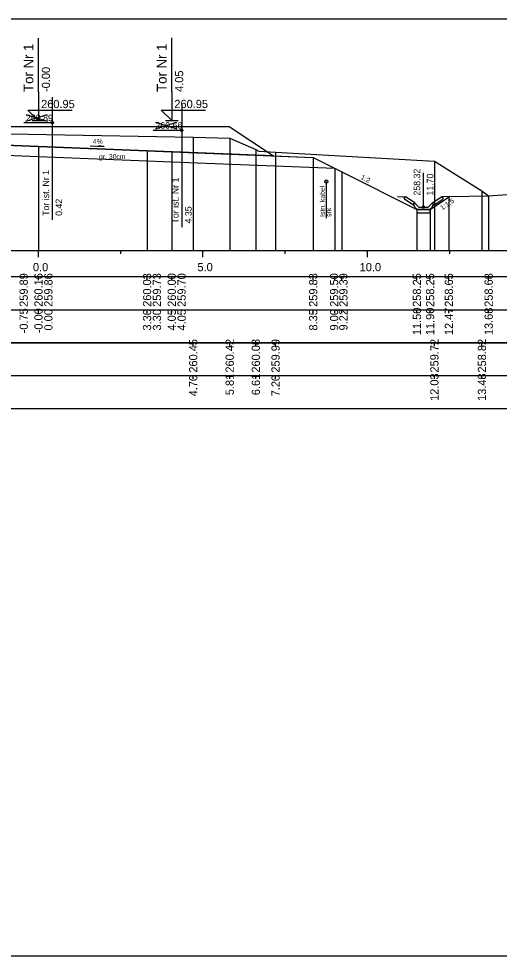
# Model space of a CAD drawing. Extents: x 6516023 to 6560129, y 5513077 to 5529206.
# Drawn here: x 6517309.61 to 6517324.22, y 5514451.16 to 5514479.66 of the extents above; entities that cross this region are included whole.
import ezdxf

# ---------------------------------------------------------------- set-up
doc = ezdxf.new("R2010")
doc.units = 0
for name, color, linetype in [('IR_default', 7, 'Continuous'), ('TOR_PRZEK_P-kable', 7, 'Continuous'), ('TOR_PRZEK_P-komponent', 7, 'Continuous'), ('TOR_PRZEK_P-odwodnienie', 7, 'Continuous'), ('TOR_PRZEK_P-opisy', 7, 'Continuous'), ('TOR_PRZEK_P-tabelka istniejace', 7, 'Continuous'), ('TOR_PRZEK_P-tabelka projektowane', 7, 'Continuous'), ('TOR_PRZEK_P-teren istniejacy', 7, 'Continuous'), ('TOR_PRZEK_P-tory istniejace', 7, 'Continuous'), ('TOR_PRZEK_P-tory projektowane', 7, 'Continuous'), ('TOR_PRZEK_P-uklad odniesienia', 7, 'Continuous'), ('TOR_PRZEK_P-warstwa ochronna I', 7, 'Continuous'), ('TOR_PRZEK_P-warstwa ochronna II', 7, 'Continuous'), ('TOR_RAMKI-ramka+tabelka 1', 7, 'Continuous')]:
    doc.layers.add(name, color=color, linetype=linetype)

msp = doc.modelspace()

# ---------------------------------------------------------------- linework, layer by layer
at = {"layer": 'IR_default'}
msp.add_lwpolyline([(6517297.29, 5514475.291), (6517299.062, 5514474.11), (6517299.462, 5514474.11), (6517301.073, 5514475.184), (6517301.075, 5514475.184), (6517301.713, 5514475.61), (6517302.878, 5514475.656), (6517303.963, 5514476.38), (6517307.463, 5514476.38), (6517308.463, 5514476.38), (6517311.963, 5514476.38), (6517312.513, 5514476.381), (6517316.013, 5514476.381), (6517317.359, 5514475.484), (6517318.563, 5514475.436), (6517319.433, 5514475.001), (6517321.714, 5514473.86), (6517322.114, 5514473.86), (6517322.706, 5514474.254), (6517323.895, 5514474.275)], dxfattribs=at)
at = {"layer": 'TOR_PRZEK_P-kable'}
msp.add_line((6517318.961, 5514474.708), (6517318.961, 5514473.598), dxfattribs=at)
msp.add_circle((6517318.961, 5514474.708), 0.05, dxfattribs=at)
at = {"layer": 'TOR_PRZEK_P-komponent'}
msp.add_lwpolyline([(6517303.963, 5514476.38), (6517307.463, 5514476.38), (6517308.463, 5514476.38), (6517311.963, 5514476.38), (6517312.513, 5514476.381), (6517316.013, 5514476.381), (6517317.359, 5514475.484), (6517313.513, 5514475.638), (6517310.213, 5514475.77), (6517309.463, 5514475.8), (6517308.263, 5514475.848), (6517307.663, 5514475.848), (6517306.463, 5514475.8), (6517305.713, 5514475.77), (6517302.878, 5514475.656)], close=True, dxfattribs=at)
at = {"layer": 'TOR_PRZEK_P-odwodnienie'}
for p, q in [((6517321.915, 5514473.93), (6517321.915, 5514474.974)), ((6517321.606, 5514473.989), (6517321.345, 5514474.163)), ((6517321.65, 5514474.056), (6517321.37, 5514474.243)), ((6517322.179, 5514474.056), (6517322.46, 5514474.243)), ((6517322.224, 5514473.989), (6517322.485, 5514474.163)), ((6517321.617, 5514474.006), (6517321.606, 5514473.989)), ((6517321.607, 5514474.025), (6517321.655, 5514474.049)), ((6517321.65, 5514474.056), (6517321.642, 5514474.043)), ((6517321.775, 5514473.93), (6517321.655, 5514474.049)), ((6517321.725, 5514473.86), (6517322.105, 5514473.86)), ((6517321.775, 5514473.93), (6517322.055, 5514473.93)), ((6517322.055, 5514473.93), (6517322.175, 5514474.049)), ((6517322.175, 5514474.049), (6517322.222, 5514474.025)), ((6517322.179, 5514474.056), (6517322.188, 5514474.043)), ((6517322.213, 5514474.006), (6517322.224, 5514473.989))]:
    msp.add_line(p, q, dxfattribs=at)
for points in [[(6517321.123, 5514474.254), (6517321.37, 5514474.243)], [(6517321.32, 5514474.216), (6517321.37, 5514474.243)], [(6517321.32, 5514474.216), (6517321.345, 5514474.163)], [(6517322.706, 5514474.254), (6517322.46, 5514474.243)], [(6517322.51, 5514474.216), (6517322.46, 5514474.243)], [(6517322.51, 5514474.216), (6517322.485, 5514474.163)], [(6517321.642, 5514474.043), (6517321.607, 5514474.025)], [(6517321.655, 5514473.93), (6517321.607, 5514474.025)], [(6517321.607, 5514474.025), (6517321.617, 5514474.006)], [(6517321.725, 5514473.86), (6517321.655, 5514473.93)], [(6517321.714, 5514473.86), (6517321.714, 5514473.861), (6517321.714, 5514473.86), (6517321.714, 5514473.86), (6517321.714, 5514473.86), (6517321.715, 5514473.86), (6517321.714, 5514473.86), (6517321.715, 5514473.861)], [(6517321.715, 5514473.86), (6517321.714, 5514473.861), (6517321.715, 5514473.86), (6517321.714, 5514473.86), (6517321.715, 5514473.86), (6517321.715, 5514473.86), (6517321.715, 5514473.86), (6517321.715, 5514473.861)], [(6517322.115, 5514473.86), (6517321.715, 5514473.86), (6517321.715, 5514473.76), (6517322.115, 5514473.76), (6517322.115, 5514473.86)], [(6517322.105, 5514473.86), (6517322.175, 5514473.93)], [(6517322.114, 5514473.86), (6517322.114, 5514473.861), (6517322.114, 5514473.86), (6517322.114, 5514473.86), (6517322.114, 5514473.86), (6517322.115, 5514473.86), (6517322.114, 5514473.86), (6517322.115, 5514473.861)], [(6517322.115, 5514473.86), (6517322.114, 5514473.861), (6517322.115, 5514473.86), (6517322.114, 5514473.86), (6517322.115, 5514473.86), (6517322.115, 5514473.86), (6517322.115, 5514473.86), (6517322.115, 5514473.861)], [(6517322.175, 5514473.93), (6517322.222, 5514474.025)], [(6517322.188, 5514474.043), (6517322.223, 5514474.025)], [(6517322.223, 5514474.025), (6517322.213, 5514474.006)]]:
    msp.add_lwpolyline(points, dxfattribs=at)
msp.add_circle((6517321.915, 5514473.93), 0.035, dxfattribs=at)
at = {"layer": 'TOR_PRZEK_P-opisy'}
msp.add_lwpolyline([(6517311.787, 5514475.788), (6517312.205, 5514475.769), (6517312.037, 5514475.797)], dxfattribs=at)
at = {"layer": 'TOR_PRZEK_P-tabelka istniejace'}
for p, q in [((6517314.915, 5514469.706), (6517314.915, 5514469.806)), ((6517316.024, 5514469.706), (6517316.024, 5514469.806)), ((6517316.818, 5514469.706), (6517316.818, 5514469.806)), ((6517317.418, 5514469.706), (6517317.418, 5514469.806)), ((6517322.246, 5514469.706), (6517322.246, 5514469.806)), ((6517323.691, 5514469.706), (6517323.691, 5514469.806)), ((6517269.163, 5514468.806), (6517352.963, 5514468.806)), ((6517314.915, 5514468.706), (6517314.915, 5514468.806)), ((6517316.024, 5514468.706), (6517316.024, 5514468.806)), ((6517316.818, 5514468.706), (6517316.818, 5514468.806)), ((6517317.418, 5514468.706), (6517317.418, 5514468.806)), ((6517322.246, 5514468.706), (6517322.246, 5514468.806)), ((6517323.691, 5514468.706), (6517323.691, 5514468.806))]:
    msp.add_line(p, q, dxfattribs=at)
for points in [[(6517314.915, 5514476.053), (6517314.915, 5514472.806), (6517314.915, 5514472.676), (6517314.915, 5514472.606)], [(6517316.024, 5514476.029), (6517316.024, 5514472.806), (6517316.024, 5514472.676), (6517316.024, 5514472.606)], [(6517316.818, 5514475.684), (6517316.818, 5514472.806), (6517316.818, 5514472.676), (6517316.818, 5514472.606)], [(6517317.418, 5514475.597), (6517317.418, 5514472.806), (6517317.418, 5514472.676), (6517317.418, 5514472.606)], [(6517322.246, 5514475.33), (6517322.246, 5514472.806), (6517322.246, 5514472.676), (6517322.246, 5514472.606)], [(6517323.691, 5514474.428), (6517323.691, 5514472.806), (6517323.691, 5514472.676), (6517323.691, 5514472.606)]]:
    msp.add_lwpolyline(points, dxfattribs=at)
msp.add_lwpolyline([(6517269.163, 5514469.806), (6517269.163, 5514467.806), (6517352.963, 5514467.806), (6517352.963, 5514469.806)], close=True, dxfattribs=at)
at = {"layer": 'TOR_PRZEK_P-tabelka projektowane'}
for p, q in [((6517310.213, 5514471.706), (6517310.213, 5514471.806)), ((6517310.213, 5514471.706), (6517310.213, 5514471.806)), ((6517313.513, 5514471.706), (6517313.513, 5514471.806)), ((6517313.513, 5514471.706), (6517313.513, 5514471.806)), ((6517314.263, 5514471.706), (6517314.263, 5514471.806)), ((6517314.263, 5514471.706), (6517314.263, 5514471.806)), ((6517318.563, 5514471.706), (6517318.563, 5514471.806)), ((6517319.216, 5514471.706), (6517319.216, 5514471.806)), ((6517319.433, 5514471.706), (6517319.433, 5514471.806)), ((6517321.715, 5514471.706), (6517321.715, 5514471.806)), ((6517322.115, 5514471.706), (6517322.115, 5514471.806)), ((6517322.686, 5514471.706), (6517322.686, 5514471.806)), ((6517323.895, 5514471.706), (6517323.895, 5514471.806)), ((6517269.163, 5514470.806), (6517352.963, 5514470.806)), ((6517310.213, 5514470.706), (6517310.213, 5514470.806)), ((6517310.213, 5514470.706), (6517310.213, 5514470.806)), ((6517313.513, 5514470.706), (6517313.513, 5514470.806)), ((6517313.513, 5514470.706), (6517313.513, 5514470.806)), ((6517314.263, 5514470.706), (6517314.263, 5514470.806)), ((6517314.263, 5514470.706), (6517314.263, 5514470.806)), ((6517318.563, 5514470.706), (6517318.563, 5514470.806)), ((6517319.216, 5514470.706), (6517319.216, 5514470.806)), ((6517319.433, 5514470.706), (6517319.433, 5514470.806)), ((6517321.715, 5514470.706), (6517321.715, 5514470.806)), ((6517322.115, 5514470.706), (6517322.115, 5514470.806)), ((6517322.686, 5514470.706), (6517322.686, 5514470.806)), ((6517323.895, 5514470.706), (6517323.895, 5514470.806))]:
    msp.add_line(p, q, dxfattribs=at)
for points in [[(6517310.213, 5514475.77), (6517310.213, 5514472.806), (6517310.213, 5514472.676), (6517310.213, 5514472.606)], [(6517313.513, 5514475.638), (6517313.513, 5514472.806), (6517313.513, 5514472.676), (6517313.513, 5514472.606)], [(6517314.263, 5514475.608), (6517314.263, 5514472.806), (6517314.263, 5514472.676), (6517314.263, 5514472.606)], [(6517310.213, 5514475.47), (6517310.213, 5514472.806), (6517310.213, 5514472.676), (6517310.213, 5514472.606)], [(6517313.513, 5514475.338), (6517313.513, 5514472.806), (6517313.513, 5514472.676), (6517313.513, 5514472.606)], [(6517314.263, 5514475.308), (6517314.263, 5514472.806), (6517314.263, 5514472.676), (6517314.263, 5514472.606)], [(6517318.563, 5514475.436), (6517318.563, 5514472.806), (6517318.563, 5514472.676), (6517318.563, 5514472.606)], [(6517319.216, 5514475.11), (6517319.216, 5514472.806), (6517319.216, 5514472.676), (6517319.216, 5514472.606)], [(6517319.433, 5514475.001), (6517319.433, 5514472.806), (6517319.433, 5514472.676), (6517319.433, 5514472.606)], [(6517322.686, 5514474.239), (6517322.686, 5514472.606)], [(6517323.895, 5514474.275), (6517323.895, 5514472.606)], [(6517321.715, 5514473.86), (6517321.715, 5514472.806), (6517321.715, 5514472.676), (6517321.715, 5514472.606)], [(6517322.115, 5514473.86), (6517322.115, 5514472.806), (6517322.115, 5514472.676), (6517322.115, 5514472.606)]]:
    msp.add_lwpolyline(points, dxfattribs=at)
msp.add_lwpolyline([(6517269.163, 5514471.806), (6517269.163, 5514469.806), (6517352.963, 5514469.806), (6517352.963, 5514471.806)], close=True, dxfattribs=at)
at = {"layer": 'TOR_PRZEK_P-teren istniejacy'}
msp.add_lwpolyline([(6517293.092, 5514475.913), (6517296.689, 5514475.89), (6517302.407, 5514475.801), (6517303.908, 5514475.762), (6517304.754, 5514476.173), (6517304.87, 5514476.237), (6517314.915, 5514476.053), (6517316.024, 5514476.029), (6517316.818, 5514475.684), (6517316.913, 5514475.628), (6517317.418, 5514475.597), (6517322.246, 5514475.33), (6517323.691, 5514474.428), (6517323.895, 5514474.275), (6517324.606, 5514474.321)], dxfattribs=at)
at = {"layer": 'TOR_PRZEK_P-tory istniejace'}
for p, q in [((6517310.632, 5514477.269), (6517310.632, 5514473.548)), ((6517314.567, 5514477.038), (6517314.567, 5514473.318)), ((6517309.832, 5514476.54), (6517310.484, 5514476.743)), ((6517309.832, 5514476.743), (6517310.484, 5514476.54)), ((6517310.632, 5514476.493), (6517309.766, 5514476.493)), ((6517313.767, 5514476.31), (6517314.419, 5514476.513)), ((6517313.767, 5514476.513), (6517314.419, 5514476.31)), ((6517314.567, 5514476.263), (6517313.701, 5514476.263))]:
    msp.add_line(p, q, dxfattribs=at)
for centre in [(6517310.632, 5514476.493), (6517314.567, 5514476.263)]:
    msp.add_circle(centre, 0.035, dxfattribs=at)
at = {"layer": 'TOR_PRZEK_P-tory projektowane'}
for p, q in [((6517310.213, 5514477.437), (6517310.213, 5514479.07)), ((6517314.263, 5514477.439), (6517314.263, 5514479.071)), ((6517310.213, 5514477.437), (6517310.213, 5514476.56)), ((6517314.263, 5514477.439), (6517314.263, 5514476.561)), ((6517310.213, 5514476.56), (6517309.894, 5514476.879)), ((6517309.894, 5514476.879), (6517311.238, 5514476.879)), ((6517314.263, 5514476.561), (6517313.944, 5514476.88)), ((6517313.944, 5514476.88), (6517315.288, 5514476.88)), ((6517310.021, 5514476.56), (6517310.405, 5514476.56)), ((6517314.071, 5514476.561), (6517314.455, 5514476.561))]:
    msp.add_line(p, q, dxfattribs=at)
at = {"layer": 'TOR_PRZEK_P-uklad odniesienia'}
for p, q in [((6517272.963, 5514472.606), (6517352.963, 5514472.606)), ((6517310.213, 5514472.406), (6517310.213, 5514472.606)), ((6517312.713, 5514472.506), (6517312.713, 5514472.606)), ((6517315.213, 5514472.406), (6517315.213, 5514472.606)), ((6517317.713, 5514472.506), (6517317.713, 5514472.606)), ((6517320.213, 5514472.406), (6517320.213, 5514472.606)), ((6517322.713, 5514472.506), (6517322.713, 5514472.606))]:
    msp.add_line(p, q, dxfattribs=at)
at = {"layer": 'TOR_PRZEK_P-warstwa ochronna I'}
msp.add_lwpolyline([(6517301.234, 5514475.291), (6517305.713, 5514475.47), (6517306.463, 5514475.5), (6517307.663, 5514475.548), (6517308.263, 5514475.548), (6517309.463, 5514475.5), (6517310.213, 5514475.47), (6517313.513, 5514475.338), (6517314.263, 5514475.308), (6517319.216, 5514475.11)], dxfattribs=at)
at = {"layer": 'TOR_PRZEK_P-warstwa ochronna II'}
msp.add_lwpolyline([(6517297.29, 5514475.291), (6517299.061, 5514474.11), (6517299.462, 5514474.11), (6517301.073, 5514475.184), (6517301.075, 5514475.184), (6517301.713, 5514475.61), (6517305.713, 5514475.77), (6517306.463, 5514475.8), (6517307.663, 5514475.848), (6517308.264, 5514475.848), (6517309.463, 5514475.8), (6517310.213, 5514475.77), (6517313.513, 5514475.638), (6517314.263, 5514475.608), (6517318.563, 5514475.436), (6517319.433, 5514475.001), (6517321.715, 5514473.86), (6517322.115, 5514473.86), (6517322.706, 5514474.254), (6517323.895, 5514474.275)], dxfattribs=at)
at = {"layer": 'TOR_RAMKI-ramka+tabelka 1'}
msp.add_lwpolyline([(6517179.513, 5514479.656), (6517427.013, 5514479.656), (6517427.013, 5514451.156), (6517179.513, 5514451.156)], close=True, dxfattribs=at)

# ---------------------------------------------------------------- texts
at = {"layer": 'TOR_PRZEK_P-kable'}
for s, height, p in [('Istn. kabel', 0.14999, (6517318.916, 5514473.634)), ('srk', 0.15, (6517319.11, 5514473.634))]:
    msp.add_text(s, height=height, rotation=90.0511, dxfattribs=at).set_placement(p)
at = {"layer": 'TOR_PRZEK_P-odwodnienie'}
for s, p in [('258.32', (6517321.815, 5514474.28)), ('11.70', (6517322.215, 5514474.28))]:
    msp.add_text(s, height=0.2, rotation=90, dxfattribs=at).set_placement(p)
at = {"layer": 'TOR_PRZEK_P-opisy'}
for s, rotation, p in [('4%', 359.8485, (6517311.866, 5514475.854)), ('1:2', 332.9299, (6517319.994, 5514474.79)), ('1:1,5', 34.0701, (6517322.485, 5514473.829))]:
    msp.add_text(s, height=0.15, rotation=rotation, dxfattribs=at).set_placement(p)
at = {"layer": 'TOR_PRZEK_P-tabelka istniejace'}
for s, p in [('260.45', (6517315.04, 5514468.897)), ('260.42', (6517316.149, 5514468.9)), ('260.08', (6517316.943, 5514468.898)), ('259.99', (6517317.543, 5514468.898)), ('259.72', (6517322.371, 5514468.9)), ('258.82', (6517323.816, 5514468.9)), ('4.70', (6517315.04, 5514468.178)), ('5.81', (6517316.149, 5514468.212)), ('6.61', (6517316.943, 5514468.212)), ('7.20', (6517317.543, 5514468.178)), ('12.03', (6517322.371, 5514468.038)), ('13.48', (6517323.816, 5514468.038))]:
    msp.add_text(s, height=0.25, rotation=90, dxfattribs=at).set_placement(p)
at = {"layer": 'TOR_PRZEK_P-tabelka projektowane'}
for s, p in [('259.89', (6517309.888, 5514470.898)), ('260.16', (6517310.338, 5514470.898)), ('259.86', (6517310.638, 5514470.898)), ('260.03', (6517313.638, 5514470.898)), ('259.73', (6517313.938, 5514470.898)), ('260.00', (6517314.388, 5514470.898)), ('259.70', (6517314.688, 5514470.898)), ('259.83', (6517318.688, 5514470.898)), ('259.50', (6517319.323, 5514470.898)), ('259.39', (6517319.605, 5514470.898)), ('258.25', (6517321.84, 5514470.897)), ('258.25', (6517322.24, 5514470.897)), ('258.65', (6517322.811, 5514470.897)), ('258.68', (6517324.02, 5514470.898)), ('-0.75', (6517309.888, 5514470.093)), ('-0.00', (6517310.338, 5514470.094)), ('0.00', (6517310.638, 5514470.178)), ('3.30', (6517313.638, 5514470.178)), ('3.30', (6517313.938, 5514470.178)), ('4.05', (6517314.388, 5514470.177)), ('4.05', (6517314.688, 5514470.177)), ('8.35', (6517318.688, 5514470.177)), ('9.00', (6517319.323, 5514470.178)), ('9.22', (6517319.605, 5514470.18)), ('11.50', (6517321.84, 5514470.038)), ('11.90', (6517322.24, 5514470.038)), ('12.47', (6517322.811, 5514470.038)), ('13.68', (6517324.02, 5514470.038))]:
    msp.add_text(s, height=0.25, rotation=90, dxfattribs=at).set_placement(p)
at = {"layer": 'TOR_PRZEK_P-tory istniejace'}
for s, p in [('260.89', (6517309.832, 5514476.543)), ('260.66', (6517313.767, 5514476.313))]:
    msp.add_text(s, height=0.2, dxfattribs=at).set_placement(p)
for s, rotation, p in [('Tor ist. Nr 1', 90.0511, (6517310.538, 5514473.663)), ('Tor ist. Nr 1', 90.0511, (6517314.473, 5514473.432)), ('0.42', 90, (6517310.932, 5514473.663)), ('4.35', 90, (6517314.867, 5514473.433))]:
    msp.add_text(s, height=0.2, rotation=rotation, dxfattribs=at).set_placement(p)
at = {"layer": 'TOR_PRZEK_P-tory projektowane'}
for s, height, p in [('Tor Nr 1', 0.3, (6517310.058, 5514477.431)), ('Tor Nr 1', 0.3, (6517314.108, 5514477.432)), ('-0.00', 0.25, (6517310.563, 5514477.43)), ('4.05', 0.25, (6517314.613, 5514477.431))]:
    msp.add_text(s, height=height, rotation=90, dxfattribs=at).set_placement(p)
for p in [(6517310.293, 5514476.94), (6517314.343, 5514476.941)]:
    msp.add_text('260.95', height=0.25, dxfattribs=at).set_placement(p)
at = {"layer": 'TOR_PRZEK_P-uklad odniesienia'}
for s, p in [('0.0', (6517310.044, 5514471.981)), ('5.0', (6517315.044, 5514471.981)), ('10.0', (6517319.974, 5514471.981))]:
    msp.add_text(s, height=0.25, dxfattribs=at).set_placement(p)
at = {"layer": 'TOR_PRZEK_P-warstwa ochronna I'}
msp.add_text('gr. 30cm', height=0.15, dxfattribs=at).set_placement((6517312.053, 5514475.39))

doc.saveas('drawing.dxf')
